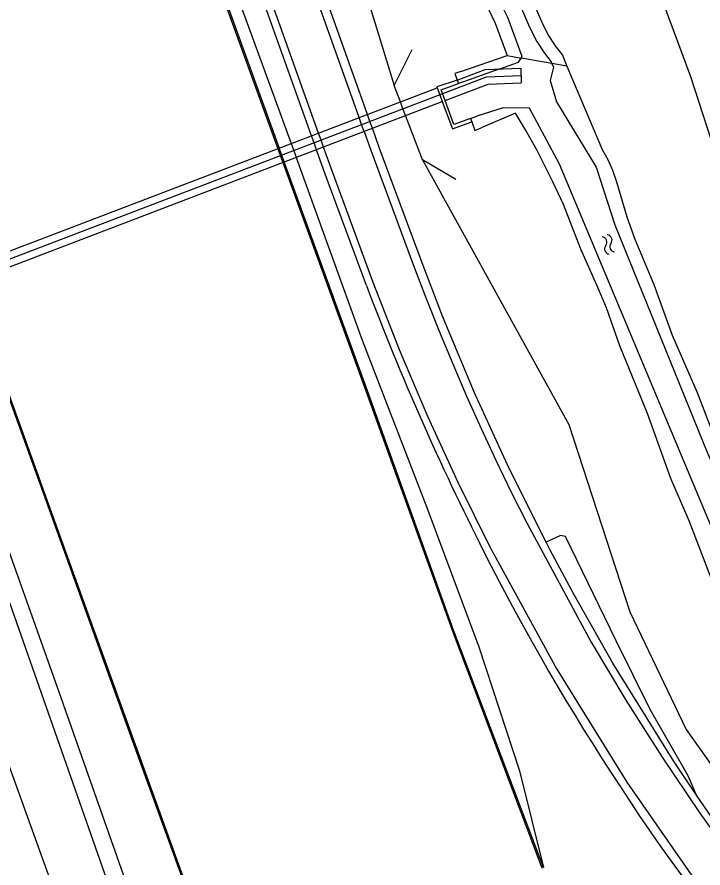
# Model space of a CAD drawing. Extents: x 135990 to 139000, y 393500 to 396000.
# Drawn here: x 136231.8 to 136287.5, y 395550.4 to 395619.4 of the extents above; entities that cross this region are included whole.
import ezdxf

# ---------------------------------------------------------------- set-up
doc = ezdxf.new("R2010")
doc.units = 0
for name, color, linetype in [('gg-afsc-hekwerk', 7, 'Continuous'), ('gg-afsc-muur', 7, 'Continuous'), ('gg-knt-bovenkant onderkant talud', 7, 'Continuous'), ('gg-knt-verharding', 7, 'Continuous'), ('gg-knt-verharding nz', 7, 'Continuous'), ('gg-kntw-bovenkant insteek waterloop', 7, 'Continuous'), ('gg-kntw-waterlijn', 7, 'Continuous'), ('gg-kwrk-duiker nz buis', 7, 'Continuous'), ('gg-kwrk-duiker nz vlak', 7, 'Continuous'), ('gg-kwrk-faunavoorziening', 7, 'Continuous'), ('gg-kwrk-uitstroombak niveau min 01', 7, 'Continuous'), ('gt-symb-watersymbool', 7, 'Continuous'), ('gx-grn-maaiveld', 7, 'Continuous')]:
    doc.layers.add(name, color=color, linetype=linetype)

# ---------------------------------------------------------------- blocks, each defined once
blk = doc.blocks.new('gt0-WA')
at = {"layer": 'gt-symb-watersymbool'}
for centre, start, end in [((-0.323, 0.022), 28.07249, 151.92751), ((0.427, 0.422), 208.07248, 331.92751), ((-0.323, -0.428), 28.07249, 151.92751), ((0.427, -0.028), 208.07248, 331.92751)]:
    blk.add_arc(centre, 0.425, start, end, dxfattribs=at)

msp = doc.modelspace()

# ---------------------------------------------------------------- linework, layer by layer
at = {"layer": 'gg-afsc-hekwerk'}
for p, q in [((136262.417, 395613.876), (136263.882, 395616.816)), ((136262.916, 395612.561), (136262.417, 395613.876)), ((136263.098, 395612.083), (136262.916, 395612.561)), ((136263.13, 395612), (136263.098, 395612.083)), ((136263.343, 395611.439), (136263.13, 395612)), ((136263.924, 395609.909), (136263.343, 395611.439)), ((136264.708, 395607.846), (136263.924, 395609.909)), ((136267.416, 395606.248), (136264.708, 395607.846))]:
    msp.add_line(p, q, dxfattribs=at)
at = {"layer": 'gg-afsc-muur'}
for p, q in [((136262.916, 395612.561), (136262.417, 395613.876)), ((136263.098, 395612.083), (136262.916, 395612.561)), ((136263.13, 395612), (136263.098, 395612.083)), ((136263.343, 395611.439), (136263.13, 395612)), ((136263.924, 395609.909), (136263.343, 395611.439)), ((136264.708, 395607.846), (136263.924, 395609.909))]:
    msp.add_line(p, q, dxfattribs=at)
msp.add_lwpolyline([(136259.931, 395509.357), (136254.186, 395525.052), (136247.898, 395542.306), (136241.507, 395559.973), (136234.006, 395580.813), (136226.44, 395601.73), (136221.026, 395616.691), (136214.471, 395634.963), (136206.145, 395658.252), (136198.884, 395678.493), (136193.463, 395693.316)], dxfattribs=at)
at = {"layer": 'gg-knt-bovenkant onderkant talud'}
msp.add_line((136251.141, 395650.628), (136262.417, 395613.876), dxfattribs=at)
msp.add_lwpolyline([(136264.708, 395607.846), (136276.599, 395586.367), (136281.532, 395571.156), (136286.115, 395561.614), (136298.907, 395543.571), (136311.932, 395528.508)], dxfattribs=at)
at = {"layer": 'gg-knt-verharding'}
for p, q in [((136260.449, 395610.976), (136260.247, 395611.542)), ((136260.65, 395610.411), (136260.449, 395610.976)), ((136255.909, 395609.243), (136255.708, 395609.808)), ((136256.111, 395608.677), (136255.909, 395609.243)), ((136274.735, 395576.826), (136273.816, 395578.643))]:
    msp.add_line(p, q, dxfattribs=at)
for points in [[(136157.159, 395790.858), (136168.331, 395760.2), (136176.251, 395725.65), (136212.461, 395622.74), (136229.361, 395577.101), (136254.981, 395504.101), (136255.48, 395500)], [(136255.708, 395609.808), (136239.744, 395654.526), (136226.317, 395691.893), (136206.997, 395745.883), (136202.792, 395757.151), (136198.369, 395768.24)], [(136260.247, 395611.542), (136247.899, 395646.197), (136247.863, 395646.864)], [(136264.686, 395599.502), (136261.204, 395608.857), (136260.65, 395610.411)], [(136260.16, 395597.661), (136256.817, 395606.7), (136256.111, 395608.677)], [(136273.816, 395578.643), (136271.597, 395583.106), (136268.926, 395588.93), (136266.329, 395595.176), (136264.686, 395599.502)], [(136286.956, 395556.274), (136286.276, 395557.862), (136283.179, 395563.224), (136280.417, 395568.81), (136276.327, 395577.273), (136275.907, 395577.372), (136274.735, 395576.826)], [(136286.956, 395556.274), (136285.084, 395559.07), (136280.143, 395567.002), (136277.008, 395572.53), (136275.078, 395576.161), (136274.735, 395576.826)], [(136297.617, 395542.117), (136294.145, 395546.434), (136290.146, 395551.745), (136287.9, 395554.906), (136286.956, 395556.274)]]:
    msp.add_lwpolyline(points, dxfattribs=at)
for centre, radius, start, end in [((136465.55, 395675.307), 219.577, 200.70868, 206.86134), ((136443.743, 395664.205), 195.106, 206.84627, 219.85361)]:
    msp.add_arc(centre, radius, start, end, dxfattribs=at)
at = {"layer": 'gg-knt-verharding nz'}
for p, q in [((136259.774, 395610.718), (136259.572, 395611.284)), ((136259.975, 395610.153), (136259.774, 395610.718)), ((136256.477, 395609.459), (136256.275, 395610.025)), ((136256.678, 395608.894), (136256.477, 395609.459))]:
    msp.add_line(p, q, dxfattribs=at)
for points in [[(136259.572, 395611.284), (136243.654, 395655.964), (136230.221, 395693.319), (136211.055, 395746.99), (136206.688, 395758.699), (136202.442, 395769.391), (136200.364, 395774.717), (136199.399, 395777.408), (136198.877, 395779.004)], [(136256.275, 395610.025), (136240.32, 395654.726), (136226.925, 395692.057), (136207.584, 395746.156), (136203.424, 395757.41), (136198.987, 395768.549), (136196.919, 395773.855), (136195.542, 395777.827)], [(136353.461, 395412.751), (136351.209, 395418.825), (136337.397, 395456.352), (136322.276, 395497.682), (136320.876, 395501.389), (136319.312, 395505.03), (136317.587, 395508.598), (136315.706, 395512.086), (136313.671, 395515.486), (136311.487, 395518.793), (136309.158, 395521.999), (136306.688, 395525.098), (136294.38, 395539.551), (136287.61, 395548.271), (136281.312, 395557.336), (136275.502, 395566.723), (136270.198, 395576.404), (136267.599, 395581.673), (136265.152, 395587.015), (136262.859, 395592.424), (136260.721, 395597.896), (136257.4, 395606.872), (136256.678, 395608.894)]]:
    msp.add_lwpolyline(points, dxfattribs=at)
at = {"layer": 'gg-kntw-bovenkant insteek waterloop'}
msp.add_line((136270.979, 395615.232), (136268.11, 395614.21), dxfattribs=at)
for points in [[(136298.161, 395583.351), (136296.365, 395587.464), (136295.224, 395590.238), (136294.008, 395593.507), (136291.452, 395600.821), (136289.399, 395605.998), (136288.131, 395609.5), (136286.491, 395614.582), (136284.029, 395621.241), (136282.622, 395625.434), (136281.38, 395629.513), (136280.006, 395633.683), (136279.142, 395636.851), (136278.758, 395638.037), (136276.359, 395644.545), (136275.37, 395646.595), (136275.036, 395647.56), (136274.978, 395647.889), (136275.083, 395648.869), (136275.348, 395649.191), (136276.19, 395649.828), (136276.827, 395650.489), (136277.546, 395650.939)], [(136261.18, 395643.061), (136261.34, 395642.065), (136261.737, 395640.515), (136262.337, 395638.822), (136263.551, 395636.258), (136264.716, 395633.342), (136266.975, 395628.006), (136268.259, 395625.248), (136268.613, 395624.313), (136269.46, 395621.58), (136269.792, 395620.638), (136270.6, 395618.955), (136271.59, 395616.31)]]:
    msp.add_lwpolyline(points, dxfattribs=at)
at = {"layer": 'gg-kntw-waterlijn'}
msp.add_lwpolyline([(136299.308, 395556.538), (136291.856, 395569.188), (136275.823, 395607.503), (136273.385, 395612.056), (136271.256, 395612.084), (136269.123, 395611.4)], dxfattribs=at)
at = {"layer": 'gg-kwrk-duiker nz buis'}
msp.add_lwpolyline([(136216.712, 395594.274), (136269.917, 395614.592), (136272.708, 395614.695)], dxfattribs=at)
at = {"layer": 'gg-kwrk-duiker nz vlak'}
msp.add_line((136216.926, 395593.713), (136266.32, 395612.576), dxfattribs=at)
for points in [[(136267.533, 395614.324), (136269.796, 395615.188), (136272.686, 395615.295), (136272.73, 395614.095)], [(136216.926, 395593.713), (136216.498, 395594.835), (136265.895, 395613.698)], [(136266.551, 395612.664), (136270.038, 395613.996), (136272.73, 395614.095)]]:
    msp.add_lwpolyline(points, dxfattribs=at)
at = {"layer": 'gg-kwrk-faunavoorziening'}
for p, q in [((136267.533, 395614.324), (136267.633, 395614.04)), ((136268.62, 395611.219), (136268.723, 395610.924))]:
    msp.add_line(p, q, dxfattribs=at)
at = {"layer": 'gg-kwrk-uitstroombak niveau min 01'}
for p, q in [((136265.895, 395613.698), (136266.107, 395613.137)), ((136266.107, 395613.137), (136266.32, 395612.576)), ((136266.551, 395612.664), (136266.344, 395613.228))]:
    msp.add_line(p, q, dxfattribs=at)
for points in [[(136267.533, 395614.324), (136265.864, 395613.78), (136265.895, 395613.698)], [(136266.344, 395613.228), (136266.23, 395613.54), (136267.633, 395614.04)], [(136266.32, 395612.576), (136267.149, 395610.361), (136268.723, 395610.924)], [(136268.62, 395611.219), (136267.26, 395610.73), (136266.551, 395612.664)]]:
    msp.add_lwpolyline(points, dxfattribs=at)
at = {"layer": 'gx-grn-maaiveld'}
for p, q in [((136267.82, 395615.028), (136271.59, 395616.31)), ((136271.59, 395616.31), (136272.718, 395616.111)), ((136270.979, 395615.232), (136272.512, 395615.778)), ((136272.512, 395615.778), (136272.718, 395616.111)), ((136275.213, 395615.67), (136272.718, 395616.111)), ((136276.431, 395615.455), (136275.213, 395615.67)), ((136268.11, 395614.21), (136267.633, 395614.04)), ((136268.62, 395611.219), (136269.123, 395611.4)), ((136253.294, 395608.244), (136253.09, 395608.808)), ((136254.063, 395609.18), (136254.268, 395608.616)), ((136253.498, 395607.68), (136253.294, 395608.244)), ((136254.268, 395608.616), (136254.474, 395608.052)), ((136274.448, 395550.333), (136274.37, 395550.499)), ((136274.517, 395550.418), (136274.37, 395550.499))]:
    msp.add_line(p, q, dxfattribs=at)
for points in [[(136274.37, 395550.499), (136267.142, 395569.642), (136260.263, 395588.766), (136254.957, 395603.355), (136247.334, 395624.422), (136240.154, 395644.264), (136235.242, 395657.663), (136216.831, 395708.546), (136200.473, 395753.309), (136200.567, 395753.343), (136201.635, 395750.421)], [(136203.392, 395749.871), (136206.925, 395739.488), (136212.689, 395723.375), (136218.301, 395707.836), (136224.046, 395692.753), (136229.432, 395677.549), (136234.478, 395663.462), (136240.048, 395648.769), (136245.336, 395633.92), (136249.682, 395621.185), (136254.063, 395609.18)], [(136202.014, 395749.383), (136216.925, 395708.58), (136235.336, 395657.697), (136240.248, 395644.298), (136253.09, 395608.808)], [(136252.31, 395500), (136215.609, 395601.865), (136172.424, 395719.514), (136169.925, 395727.348), (136165.986, 395746.754)], [(136255.636, 395507.955), (136259.889, 395509.301), (136254.139, 395525.035), (136247.851, 395542.289), (136241.46, 395559.956), (136233.959, 395580.796), (136226.393, 395601.713), (136220.979, 395616.675), (136214.424, 395634.946), (136206.098, 395658.235), (136198.837, 395678.476), (136193.404, 395693.341)], [(136299.847, 395399.28), (136299.941, 395399.314), (136293.08, 395418.236), (136286.999, 395434.95), (136281.135, 395450.98), (136274.678, 395468.68), (136268.964, 395484.426), (136261.598, 395504.88), (136261.646, 395504.898), (136260.041, 395509.349), (136259.993, 395509.334), (136254.233, 395525.069), (136247.945, 395542.323), (136241.554, 395559.99), (136234.053, 395580.83), (136226.487, 395601.747), (136221.073, 395616.708), (136214.518, 395634.98), (136206.192, 395658.269), (136198.931, 395678.51), (136193.504, 395693.382)], [(136255.636, 395507.955), (136251.323, 395519.054), (136247.274, 395530.606), (136241.138, 395547.897), (136235.234, 395564.649), (136228.965, 395582.224), (136225.124, 395594.338), (136224.794, 395596.846), (136223.129, 395600.789), (136221.736, 395602.037), (136218.554, 395609.536), (136215.013, 395618.49), (136210.831, 395631.293), (136205.958, 395644.196), (136201.412, 395657.115), (136196.416, 395671.802)], [(136272.718, 395616.111), (136272.804, 395616.25), (136271.628, 395619.393), (136270.824, 395621.066), (136270.52, 395621.931), (136269.669, 395624.676), (136269.288, 395625.682), (136267.995, 395628.459), (136265.748, 395633.767), (136264.574, 395636.704), (136263.37, 395639.248), (136262.806, 395640.841), (136262.23, 395643.076)], [(136264.856, 395640.829), (136265.468, 395638.838), (136267.055, 395634.8), (136268.829, 395630.042), (136270.15, 395627.015), (136270.67, 395625.705), (136272.596, 395620.517), (136273.408, 395618.631), (136273.999, 395617.445), (136274.617, 395616.5), (136275.156, 395615.812), (136275.213, 395615.67)], [(136265.872, 395641.098), (136266.46, 395639.185), (136268.036, 395635.175), (136269.803, 395630.436), (136271.119, 395627.419), (136271.65, 395626.082), (136273.571, 395620.908), (136274.361, 395619.073), (136274.911, 395617.968), (136275.471, 395617.113), (136276.075, 395616.342), (136276.431, 395615.455)], [(136275.213, 395615.67), (136275.333, 395615.371), (136275.083, 395614.295)], [(136267.82, 395615.028), (136267.344, 395614.866), (136267.533, 395614.324)], [(136276.431, 395615.455), (136279.282, 395608.688), (136279.772, 395607.813), (136280.124, 395607.007), (136280.451, 395606.061), (136281.282, 395603.23), (136281.932, 395601.41), (136283.47, 395597.735), (136284.975, 395593.626), (136286.996, 395588.98), (136288.441, 395585.238)], [(136275.083, 395614.295), (136275.574, 395612.562), (136278.812, 395607.244), (136280.317, 395602.579), (136287.841, 395584.046), (136293.99, 395570.453), (136297.167, 395564.239), (136301.031, 395558.428)], [(136301.417, 395553.465), (136300.342, 395554.3), (136299.6, 395554.97), (136298.566, 395556.101), (136295.72, 395559.728), (136294.549, 395561.348), (136292.995, 395563.933), (136291.557, 395566.223), (136290.606, 395567.982), (136289.874, 395569.621), (136288.131, 395573.908), (136286.349, 395578.54), (136284.866, 395581.993), (136282.958, 395587.269), (136280.725, 395592.768), (136279.63, 395595.844), (136278.856, 395597.688), (136277.557, 395600.592), (136276.141, 395604.238), (136275.295, 395606.056), (136274.006, 395608.606), (136273.079, 395610.283), (136272.26, 395611.65), (136269.465, 395610.445)], [(136268.723, 395610.924), (136268.962, 395610.243), (136269.465, 395610.445)], [(136259.975, 395610.153), (136260.515, 395608.638), (136263.991, 395599.281), (136265.01, 395596.606), (136266.067, 395593.945), (136267.162, 395591.3), (136268.294, 395588.671), (136269.464, 395586.058), (136270.671, 395583.462), (136271.915, 395580.883), (136273.196, 395578.323), (136278.41, 395568.693), (136281.215, 395563.99), (136284.149, 395559.367), (136287.21, 395554.826), (136290.397, 395550.373), (136293.705, 395546.009)], [(136254.474, 395608.052), (136259.826, 395593.216), (136265.055, 395579.619), (136269.288, 395568.317), (136272.581, 395558.25), (136274.517, 395550.418)], [(136274.517, 395550.418), (136267.236, 395569.676), (136260.357, 395588.8), (136253.498, 395607.68)]]:
    msp.add_lwpolyline(points, dxfattribs=at)

# ---------------------------------------------------------------- block references
at = {"layer": 'gt-symb-watersymbool', "rotation": 112.7168717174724}
msp.add_blockref('gt0-WA', (136279.806, 395600.937), dxfattribs=at)

doc.saveas('drawing.dxf')
